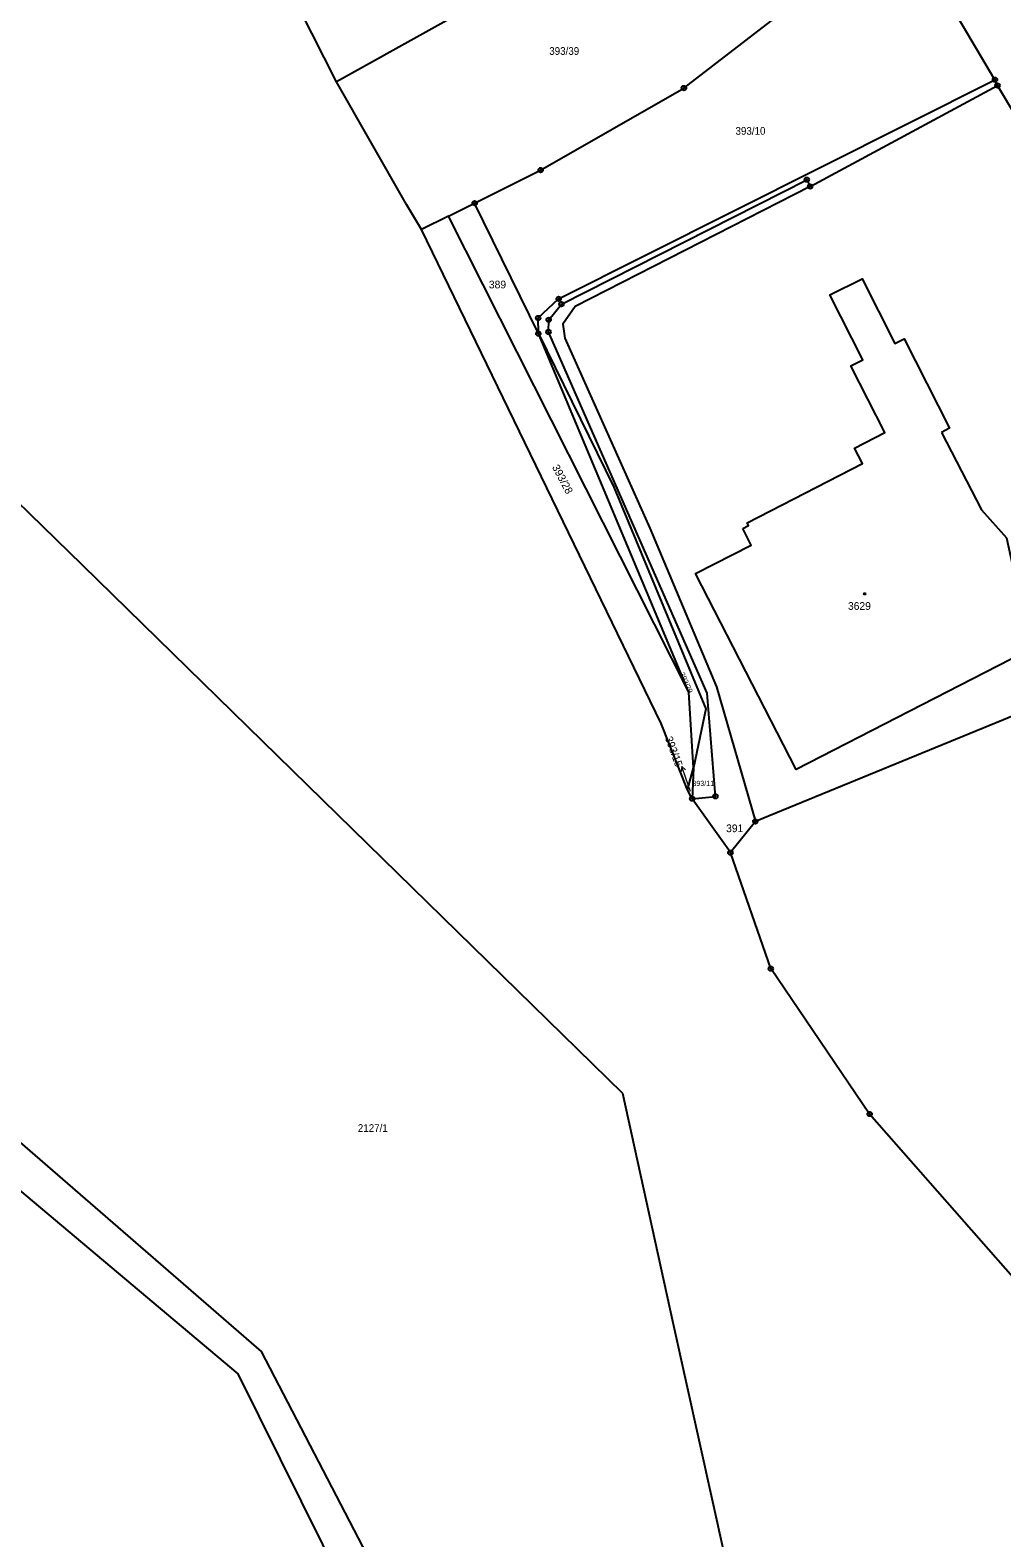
# Model space of a CAD drawing. Extents: x -679733 to -673243, y -1075091 to -1066557.
# Drawn here: x -675694.7 to -675480.3, y -1073318.6 to -1072985.8 of the extents above; entities that cross this region are included whole.
import ezdxf
from ezdxf.enums import TextEntityAlignment as Align

# ---------------------------------------------------------------- set-up
doc = ezdxf.new("R2010")
doc.units = 0
doc.header["$LTSCALE"] = 0.68
for name, color, linetype, lineweight in [('1', 7, 'Continuous', 25), ('5', 7, 'Continuous', 25), ('7', 7, 'Continuous', 13), ('8', 7, 'Continuous', 25)]:
    doc.layers.add(name, color=color, linetype=linetype, lineweight=lineweight)
doc.layers.add('2', color=7, linetype='Continuous')

msp = doc.modelspace()

# ---------------------------------------------------------------- linework, layer by layer
at = {"layer": '1'}
for p, q in [((-675415.93, -1073107.99), (-675481.29, -1072998.06)), ((-675602.4, -1073026.91), (-675596.64, -1073024.04)), ((-675548.37, -1073148.67), (-675548.64, -1073155.47)), ((-675548.64, -1073155.47), (-675549.67, -1073153.51)), ((-675540.21, -1073167.38), (-675548.64, -1073155.47)), ((-675564.04, -1073220.5), (-675552.89, -1073271.07))]:
    msp.add_line(p, q, dxfattribs=at)
for points in [[(-675632.56, -1072986.48), (-675643.23, -1072965.33), (-675644.7, -1072962.47), (-675650.06, -1072949), (-675656.29, -1072933.27)], [(-675522.23, -1072957.15), (-675525.03, -1072959.77), (-675526.25, -1072963.91), (-675524.97, -1072970.28), (-675528.82, -1072971.09), (-675535.21, -1072972.44), (-675539.37, -1072973.32), (-675542.02, -1072964), (-675544.33, -1072951.13), (-675627.09, -1072997.24)], [(-675596.64, -1073024.04), (-675582.08, -1073016.73), (-675550.47, -1072998.63), (-675502.85, -1072961.9)], [(-675481.85, -1072996.78), (-675489.97, -1072983.1), (-675502.85, -1072961.9)], [(-675611.7, -1073024.34), (-675627.09, -1072997.24), (-675632.56, -1072986.48)], [(-675582.58, -1073052.82), (-675582.61, -1073049.37), (-675578.11, -1073045.16), (-675481.85, -1072996.78)], [(-675548.64, -1073155.47), (-675543.5, -1073154.96), (-675545.32, -1073132.18), (-675580.34, -1073052.45), (-675580.3, -1073049.77), (-675577.48, -1073046.33), (-675523.34, -1073018.86), (-675522.61, -1073020.34), (-675481.29, -1072998.06), (-675481.85, -1072996.78)], [(-675522.61, -1073020.34), (-675574.45, -1073046.86), (-675577.19, -1073050.77), (-675576.71, -1073053.86), (-675557.99, -1073095.78), (-675543.3, -1073130.81), (-675534.7, -1073160.49)], [(-675549.67, -1073153.51), (-675555.5, -1073138.9), (-675608.34, -1073029.87), (-675611.7, -1073024.34)], [(-675549.41, -1073131.97), (-675582.58, -1073052.82), (-675596.64, -1073024.04)], [(-675549.67, -1073153.51), (-675548.37, -1073148.67), (-675549.41, -1073131.97), (-675602.4, -1073026.91), (-675608.34, -1073029.87)], [(-675537.5, -1073095.85), (-675536.19, -1073095.2), (-675536.53, -1073094.61), (-675511.06, -1073081.46), (-675512.8, -1073078.1), (-675506.11, -1073074.66), (-675513.61, -1073059.92), (-675511.03, -1073058.61), (-675518.3, -1073044.28), (-675511.15, -1073040.72), (-675503.92, -1073054.98), (-675501.87, -1073053.98), (-675491.84, -1073073.71), (-675493.62, -1073074.62)], [(-675582.58, -1073052.82), (-675565.92, -1073086.71), (-675545.61, -1073135.64), (-675548.37, -1073148.67)], [(-675718.19, -1073069.89), (-675683.23, -1073103.89), (-675564.04, -1073220.5)], [(-675493.62, -1073074.62), (-675484.85, -1073091.74), (-675479.29, -1073097.88), (-675477.56, -1073105.97), (-675470.13, -1073120.5), (-675525.74, -1073149.05), (-675547.95, -1073105.8), (-675535.64, -1073099.48), (-675537.5, -1073095.85)], [(-675415.93, -1073107.99), (-675474.19, -1073135.7), (-675534.7, -1073160.49), (-675540.21, -1073167.38)], [(-675848.18, -1073114.57), (-675748.53, -1073198.6), (-675648.92, -1073282.42), (-675625.55, -1073329.4)], [(-675794.84, -1073146.36), (-675719.26, -1073211.97), (-675643.72, -1073277.51), (-675584.36, -1073391.74), (-675525.18, -1073505.91)], [(-675472.03, -1073267.76), (-675509.49, -1073225.08), (-675531.3, -1073192.98), (-675540.21, -1073167.38)], [(-675552.89, -1073271.07), (-675538.61, -1073335.86), (-675522.84, -1073407.34)]]:
    msp.add_lwpolyline(points, dxfattribs=at)
at = {"layer": '5'}
msp.add_circle((-675510.6068, -1073110.2492), 0.175, dxfattribs=at)
at = {"layer": '7'}
msp.add_line((-675550.947, -1073148.333), (-675551.094, -1073149.442), dxfattribs=at)
msp.add_lwpolyline([(-675549.05, -1073153.85), (-675549.97, -1073151.17), (-675550.947, -1073148.333), (-675550.148, -1073149.116)], dxfattribs=at)
at = {"layer": '8'}
for centre, radius in [((-675550.47, -1072998.6299), 0.5), ((-675550.47, -1072998.6299), 0.0303), ((-675481.85, -1072996.7799), 0.5), ((-675481.85, -1072996.7799), 0.0303), ((-675481.29, -1072998.0599), 0.5), ((-675481.29, -1072998.0599), 0.0303), ((-675582.08, -1073016.7299), 0.5), ((-675582.08, -1073016.7299), 0.0303), ((-675523.34, -1073018.8599), 0.5), ((-675523.34, -1073018.8599), 0.0303), ((-675522.61, -1073020.3399), 0.5), ((-675522.61, -1073020.3399), 0.0303), ((-675596.64, -1073024.0399), 0.5), ((-675596.64, -1073024.0399), 0.0303), ((-675578.11, -1073045.1599), 0.5), ((-675578.11, -1073045.1599), 0.0303), ((-675582.61, -1073049.3699), 0.5), ((-675577.48, -1073046.3299), 0.5), ((-675577.48, -1073046.3299), 0.0303), ((-675582.58, -1073052.8199), 0.5), ((-675582.61, -1073049.3699), 0.0303), ((-675580.34, -1073052.4499), 0.5), ((-675580.3, -1073049.7699), 0.5), ((-675580.34, -1073052.4499), 0.0303), ((-675580.3, -1073049.7699), 0.0303), ((-675582.58, -1073052.8199), 0.0303), ((-675548.64, -1073155.4699), 0.5), ((-675548.64, -1073155.4699), 0.0303), ((-675543.5, -1073154.9599), 0.5), ((-675543.5, -1073154.9599), 0.0303), ((-675534.7, -1073160.4899), 0.5), ((-675534.7, -1073160.4899), 0.0303), ((-675540.21, -1073167.3799), 0.5), ((-675540.21, -1073167.3799), 0.0303), ((-675531.3, -1073192.9799), 0.5), ((-675531.3, -1073192.9799), 0.0303), ((-675509.49, -1073225.0799), 0.5), ((-675509.49, -1073225.0799), 0.0303)]:
    msp.add_circle(centre, radius, dxfattribs=at)

# ---------------------------------------------------------------- texts
at = {"layer": '2', "width": 0.95}
for s, p in [('393/39', (-675580.18, -1072991.3)), ('393/10', (-675539.09, -1073008.93)), ('2127/1', (-675622.41, -1073229.019))]:
    msp.add_text(s, height=1.7, dxfattribs=at).set_placement(p)
at = {"layer": '2'}
for s, p in [('389', (-675593.5, -1073042.84)), ('3629', (-675514.28, -1073113.79)), ('391', (-675541.16, -1073162.86))]:
    msp.add_text(s, height=1.7, dxfattribs=at).set_placement(p)
for s, height, rotation, p in [('393/28', 1.7, 298, (-675579.62, -1073082.279)), ('393/29', 1.14, 294, (-675551.44, -1073127.891))]:
    msp.add_text(s, height=height, rotation=rotation, dxfattribs=at).set_placement(p)
msp.add_text('393/15', height=1.7, rotation=290, dxfattribs=at).set_placement((-675552.2866, -1073148.6176), align=Align.RIGHT)
at = {"layer": '2', "width": 0.95}
msp.add_text('393/11', height=1.14, dxfattribs=at).set_placement((-675546.209, -1073152.66), align=Align.CENTER)

doc.saveas('drawing.dxf')
